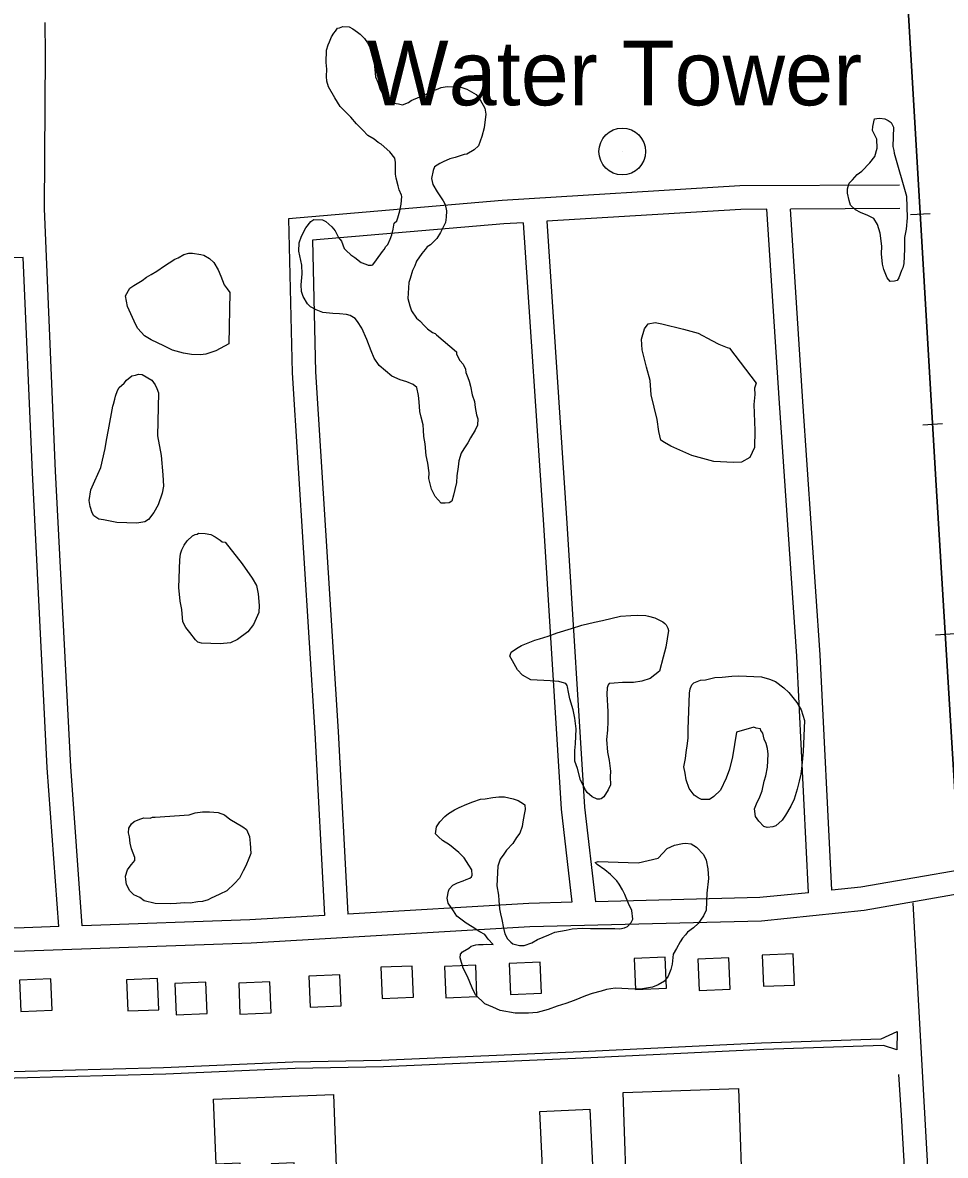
# Model space of a CAD drawing. Extents: x 3297716 to 3335574, y 688621 to 713991.
# Drawn here: x 3318291 to 3319475, y 707510 to 708963 of the extents above; entities that cross this region are included whole.
import ezdxf

# ---------------------------------------------------------------- set-up
doc = ezdxf.new("R2010")
doc.units = 0
for name, color, linetype in [('V-BLDG-OTLN', 7, 'Continuous'), ('V-DOMW-IDEN', 7, 'Continuous'), ('V-DOMW-TANK', 7, 'Continuous'), ('V-RAIL-TRAK', 7, 'Continuous'), ('V-ROAD-CNTR', 7, 'Continuous'), ('V-SITE-VEGE', 7, 'Continuous'), ('V-TOPO-SHOR', 7, 'Continuous')]:
    doc.layers.add(name, color=color, linetype=linetype)

msp = doc.modelspace()

# ---------------------------------------------------------------- linework, layer by layer
at = {"layer": 'V-BLDG-OTLN'}
for points in [[(3319115.6, 707764.4), (3319075.6, 707762.7), (3319077.3, 707722.8), (3319117.3, 707724.4)], [(3319197.4, 707763.3), (3319157.4, 707761.6), (3319159.1, 707721.6), (3319199, 707723.3)], [(3319280, 707768.4), (3319240.1, 707766.7), (3319241.7, 707726.8), (3319281.7, 707728.4)], [(3318790.7, 707752.8), (3318750.7, 707751.2), (3318752.4, 707711.2), (3318792.4, 707712.9)], [(3318872.4, 707753.8), (3318832.4, 707752.2), (3318834.1, 707712.2), (3318874, 707713.9)], [(3318955.3, 707758), (3318915.3, 707756.3), (3318917, 707716.4), (3318956.9, 707718)], [(3318327.1, 707736.3), (3318287.2, 707734.6), (3318288.8, 707694.7), (3318328.8, 707696.3)], [(3318464.2, 707736.8), (3318424.2, 707735.1), (3318425.9, 707695.2), (3318465.8, 707696.8)], [(3318526.3, 707732), (3318486.4, 707730.4), (3318488, 707690.4), (3318528, 707692.1)], [(3318608.2, 707732.6), (3318568.3, 707731), (3318569.9, 707691), (3318609.9, 707692.7)], [(3318698.1, 707741.5), (3318658.1, 707739.9), (3318659.8, 707699.9), (3318699.7, 707701.6)], [(3318536, 707582.1), (3318689.8, 707588), (3318696.5, 707413.9), (3318643, 707411.9), (3318639.6, 707500.3), (3318609.8, 707499.1), (3318613.3, 707409.7), (3318573.8, 707408.2), (3318570.2, 707499.7), (3318539.3, 707498.5)], [(3319209.7, 707595.5), (3319215.3, 707433.1), (3319067.2, 707428), (3319061.6, 707590.4)], [(3319018.8, 707569.3), (3319025, 707443.4), (3318960.8, 707440.2), (3318954.6, 707566.1)]]:
    msp.add_lwpolyline(points, close=True, dxfattribs=at)
at = {"layer": 'V-DOMW-TANK'}
msp.add_line((3319060.5, 708798.1), (3319060.5, 708798.1), dxfattribs=at)
msp.add_circle((3319060.5, 708798.1), 30, dxfattribs=at)
at = {"layer": 'V-RAIL-TRAK'}
for points in [[(3319598.2, 706076.9), (3319560, 706749.1), (3319520.9, 707421), (3319463, 708376.6), (3319402.6, 709403.5), (3319362, 710097.5), (3319290.9, 711312.7), (3319264.3, 711756.9), (3319238.6, 712204.8)], [(3319238.6, 712204.8), (3319264.3, 711756.9), (3319290.9, 711312.7), (3319362, 710097.5), (3319402.6, 709403.5), (3319463, 708376.6), (3319520.9, 707421), (3319560, 706749.1), (3319610.6, 705859.6), (3319659.5, 705019.2), (3319690.4, 704540.1)], [(3319430.5, 708717.1), (3319455.4, 708718.5)], [(3319446.3, 708447.5), (3319471.3, 708449)], [(3319462.5, 708178), (3319487.5, 708179.5)]]:
    msp.add_lwpolyline(points, dxfattribs=at)
at = {"layer": 'V-ROAD-CNTR'}
for points in [[(3318367.5, 707804.5), (3318352.7, 708008.9), (3318333.4, 708387.7), (3318319, 708724.5), (3318320.2, 708923.4), (3318319.9, 708963.5)], [(3319416.3, 708754.9), (3319211.5, 708753.9), (3318906.4, 708735.1), (3318632.2, 708711.8), (3318636.9, 708514.2), (3318666.1, 708052.1), (3318678.5, 707817.7)], [(3319246.2, 708724), (3319212.5, 708723.9), (3318963.5, 708708.6)], [(3319299.6, 707847), (3319284.7, 708150.3), (3319262.4, 708475.1), (3319246.2, 708724)], [(3319416.5, 708724.9), (3319276.3, 708724.2)], [(3319329.4, 707850.1), (3319314.6, 708152), (3319292.3, 708477.1), (3319276.3, 708724.2)], [(3318933.5, 708706.7), (3318908.6, 708705.2), (3318662.8, 708684.3), (3318666.9, 708515.5), (3318696, 708053.8), (3318708.5, 707819.5)], [(3318933.5, 708706.7), (3318959.5, 708319.2), (3318982.1, 707954), (3318995.9, 707834.7)], [(3318963.5, 708708.6), (3318989.5, 708321.1), (3319012, 707956.6), (3319026, 707835.4)], [(3318291.7, 708661.9), (3318006.3, 708655.2), (3318015.1, 708468.7), (3318034.8, 708129.9), (3318058.3, 707795.1)], [(3318337.5, 707803.4), (3318322.7, 708007.1), (3318303.5, 708386.3), (3318291.7, 708661.9)], [(3320546.6, 707954.5), (3320368.2, 707938.7), (3320098.9, 707922.9), (3319861.2, 707914.2), (3319749.1, 707903.4), (3319564.7, 707888.4), (3319366.6, 707854), (3319329.4, 707850.1)], [(3320548.5, 707924.6), (3320370.4, 707908.7), (3320100.4, 707892.9), (3319863.2, 707884.3), (3319751.7, 707873.5), (3319568.5, 707858.6), (3319370.7, 707824.2), (3319239, 707810.6), (3318941.8, 707803.3), (3318584.1, 707782), (3318294, 707771.9), (3317876.4, 707759.8), (3317629.5, 707744.5), (3317108, 707728.7), (3316991.4, 707722.3), (3316894.4, 707714.2)], [(3318995.9, 707834.7), (3318940.5, 707833.3), (3318708.5, 707819.5)], [(3319299.6, 707847), (3319237.1, 707840.6), (3319026, 707835.4)], [(3319545.7, 706034.2), (3319532.1, 706266.3), (3319507.6, 706660.1), (3319479, 707134.2), (3319469.6, 707289.6), (3319452.6, 707495.2), (3319439.5, 707732.6), (3319433.9, 707834)], [(3318678.5, 707817.7), (3318582.6, 707812), (3318367.5, 707804.5)], [(3318337.5, 707803.4), (3318293.1, 707801.9), (3318058.3, 707795.1)]]:
    msp.add_lwpolyline(points, dxfattribs=at)
at = {"layer": 'V-SITE-VEGE'}
for points in [[(3318769.4, 708778.3), (3318769.6, 708784.2), (3318768.6, 708789.4), (3318762.4, 708797.5), (3318751.1, 708807.7), (3318747.2, 708809.8), (3318742.2, 708813.9), (3318733.9, 708818.7), (3318727.7, 708825.5), (3318719.6, 708833.6), (3318712.1, 708842.3), (3318698.3, 708855.9), (3318691.6, 708867.2), (3318683.7, 708881.2), (3318681.4, 708888.4), (3318681, 708894.3), (3318681.4, 708904), (3318680.4, 708912.5), (3318681, 708928.1), (3318683.2, 708935.2), (3318684.7, 708939), (3318687.5, 708945.4), (3318690.3, 708949.8), (3318692.4, 708952.4), (3318695.1, 708956.2), (3318697.7, 708956.7), (3318701.7, 708958.5), (3318710.2, 708958.2), (3318714.6, 708955.4), (3318720.9, 708951.2), (3318724.1, 708948.5), (3318729.7, 708943.1), (3318733.4, 708937.7), (3318737.6, 708929.8), (3318739.9, 708921.9), (3318742.3, 708915.9), (3318742.6, 708907.5), (3318744, 708893.8), (3318747, 708887.1), (3318749.9, 708877.9), (3318753.6, 708871.3), (3318760.4, 708863.2), (3318764.8, 708860.4), (3318773.3, 708859.5), (3318778.4, 708858), (3318786.3, 708860.9), (3318789.7, 708863.4), (3318800.9, 708868.1), (3318806.8, 708870.5), (3318815.5, 708875.4), (3318822.1, 708877.7), (3318828, 708880.1), (3318835.9, 708881.7), (3318852.1, 708881.1), (3318861.1, 708878.1), (3318873.2, 708871.1), (3318878.1, 708864.4), (3318884.2, 708853.8), (3318885.2, 708846), (3318883.2, 708828.5), (3318880.2, 708817.5), (3318875.8, 708805.4), (3318870.4, 708800.4), (3318861.1, 708794.9), (3318857.8, 708794.4), (3318846, 708790.3), (3318839.4, 708788.6), (3318830.8, 708785), (3318826.2, 708782.6), (3318819.5, 708778.3), (3318818, 708773.8), (3318815.7, 708763.5), (3318817.3, 708755.6), (3318822.8, 708746.3), (3318830.8, 708735), (3318833.2, 708730.3), (3318834.8, 708721.8), (3318834.5, 708714), (3318833.6, 708706.9), (3318827.2, 708694.1), (3318822.4, 708686.5), (3318814.3, 708678.4), (3318810.3, 708675.9), (3318807.5, 708672.2), (3318803.4, 708667.1), (3318796.5, 708657.6), (3318794.3, 708651.2), (3318791.5, 708645.5), (3318788.5, 708635.2), (3318786.4, 708630.1), (3318785.5, 708609.3), (3318787.8, 708600.1), (3318790.1, 708593.5), (3318796.3, 708584.2), (3318800.7, 708580.7), (3318806.9, 708574.6), (3318810.7, 708570.6), (3318817, 708565.8), (3318820.2, 708564.4), (3318822.1, 708563), (3318847.9, 708541.2)], [(3318870.7, 708477.2), (3318871.7, 708469.4), (3318873.3, 708460.2), (3318875.1, 708454.9), (3318874.8, 708447.1), (3318871.9, 708440.7), (3318865.7, 708430.6), (3318862.2, 708424.2), (3318857.3, 708416.6), (3318853.8, 708410.9), (3318850.9, 708401.3), (3318849.9, 708393.5), (3318848.1, 708381.9), (3318847.8, 708373.4), (3318845.5, 708364.4), (3318843.9, 708357.3), (3318841.7, 708349.6), (3318838.3, 708347.1), (3318833.1, 708346.7), (3318827.9, 708346.9), (3318820.5, 708355.6), (3318815.6, 708364.9), (3318812.3, 708378.7), (3318812.5, 708385.9), (3318811.1, 708398.3), (3318808.9, 708408.1), (3318807.5, 708423.1), (3318805.9, 708432.3), (3318805.6, 708440.7), (3318805.2, 708447.3), (3318802.3, 708457.1), (3318800.7, 708464.3), (3318799.9, 708476.7), (3318798.9, 708485.2), (3318796.7, 708495.1), (3318792.3, 708499.1), (3318784, 708502.7), (3318775.6, 708505), (3318764.7, 708510), (3318748.4, 708523.6), (3318742.2, 708533), (3318738.1, 708542.2), (3318732.8, 708556.7), (3318726.2, 708571.3), (3318720.7, 708580), (3318717.6, 708584), (3318711.2, 708587.5), (3318706.7, 708589), (3318697.7, 708590), (3318689.2, 708590.3), (3318676.3, 708591.5), (3318667.9, 708595), (3318660.3, 708598.6), (3318656.5, 708602.6), (3318651.1, 708612), (3318648.7, 708618.6), (3318648.4, 708627), (3318649.6, 708641.3), (3318649.4, 708652.3), (3318645.5, 708670.1), (3318646, 708681.1), (3318648.9, 708689.4), (3318654.5, 708700.3), (3318660.7, 708708.5), (3318664.7, 708710.9), (3318675.7, 708710.5), (3318680.2, 708708.4), (3318687.7, 708701.6), (3318692.1, 708696.2), (3318696.3, 708687.6), (3318700, 708682.9), (3318703.5, 708673.6), (3318706, 708670.9), (3318712.3, 708665.5), (3318717.4, 708662), (3318725.6, 708655.9), (3318731.4, 708653.7), (3318734.6, 708652.3), (3318738.5, 708652.1), (3318740.4, 708652.7), (3318745.2, 708659), (3318752.8, 708669.7), (3318754.9, 708672.3), (3318757, 708676.1), (3318759.7, 708678.6), (3318762.5, 708685.6), (3318764.7, 708691.4), (3318766.3, 708698.5), (3318767, 708701), (3318767.9, 708706.2), (3318771.3, 708709.3), (3318772.7, 708713.2), (3318775, 708722.2), (3318776.7, 708730.6), (3318777.7, 708740.3), (3318777.1, 708742.3), (3318774.1, 708748.9), (3318773, 708754.1), (3318770.2, 708764), (3318769.7, 708769.2), (3318769.4, 708778.3)], [(3318847.9, 708541.2), (3318847.8, 708537.9), (3318852, 708530), (3318856.4, 708525.2), (3318859.4, 708518.6), (3318859.9, 708514.7), (3318862.2, 708508.1), (3318864, 708503.5), (3318865.7, 708496.9), (3318867.8, 708485.8), (3318870.7, 708477.2)], [(3319106.5, 707891.2), (3319118.1, 707903.8), (3319127.4, 707908), (3319137.8, 707910.1), (3319141.8, 707910.6), (3319148.9, 707909.7), (3319155.9, 707905.5), (3319164.6, 707896.1), (3319168.2, 707888.8), (3319170.4, 707877.7), (3319171.2, 707865.3), (3319169.2, 707846.5), (3319168.3, 707824.4), (3319164.8, 707817.4), (3319157.9, 707807.3), (3319151.8, 707801.7), (3319144.4, 707796.1), (3319141.7, 707793), (3319137.6, 707788.6), (3319134.9, 707784.1), (3319130, 707775.2), (3319125.8, 707768.2), (3319124.6, 707755.3), (3319123, 707748.2), (3319119.5, 707739.9), (3319114.7, 707733.5), (3319106.7, 707728.7), (3319099.4, 707725.7), (3319086.3, 707723.6), (3319076.6, 707723.3), (3319051.2, 707724.3), (3319040.1, 707722.8), (3319033.5, 707720.5), (3319021.7, 707717.7), (3319013.1, 707714.8), (3318998.6, 707708.8), (3318988, 707704.7), (3318976.9, 707701.2), (3318965.6, 707697.1), (3318951.2, 707693.1), (3318940.1, 707692.3), (3318923.2, 707692.3), (3318903.8, 707695.7), (3318894.2, 707699.9), (3318884, 707704.2), (3318872.1, 707715.8), (3318867.9, 707725), (3318862, 707739.6), (3318856.5, 707750.2), (3318852.5, 707763.3), (3318852.7, 707767.9), (3318855.4, 707771), (3318863.4, 707775.9), (3318866.7, 707778.4), (3318872.7, 707780.1), (3318875.9, 707780.6), (3318881.8, 707780.4), (3318885.7, 707780.9), (3318894.8, 707780.5), (3318888.5, 707787.3), (3318884.2, 707793.3), (3318877.9, 707796.8), (3318867.7, 707803.1), (3318860.1, 707807.9), (3318848.1, 707816.8), (3318843.8, 707823.5), (3318837, 707833.5), (3318836, 707840.1), (3318837.7, 707849.1), (3318838.4, 707851.7), (3318843.2, 707856.7), (3318849.1, 707859.7), (3318856.4, 707862), (3318860.3, 707863.8), (3318865, 707865.6), (3318867, 707867.5), (3318867.7, 707869.4), (3318867.3, 707876.5), (3318863.7, 707882.5), (3318857.5, 707891.9), (3318850.7, 707898.7), (3318838.7, 707908.2), (3318829.8, 707913.8), (3318824.8, 707918.5), (3318821, 707922.6), (3318822, 707931.6), (3318826.2, 707938), (3318833, 707944.9), (3318837.7, 707948.6), (3318845, 707953.5), (3318851, 707956.5), (3318860.9, 707960.7), (3318868.8, 707963.6), (3318878.7, 707967.1), (3318884.6, 707967.5), (3318894.4, 707969.1), (3318902.2, 707970.1), (3318909.4, 707969.8), (3318920.3, 707967.4), (3318926.7, 707965.2), (3318933.7, 707961.1)], [(3318933.7, 707961.1), (3318935.6, 707959.7), (3318936, 707953.8), (3318934.5, 707947.4), (3318932.8, 707937.7), (3318931.9, 707931.9), (3318929, 707923.5), (3318924.9, 707917.9), (3318920, 707910.2), (3318911.9, 707901.5), (3318908.4, 707896.4), (3318903.6, 707890.1), (3318900.7, 707881.1), (3318899.7, 707855.8), (3318901.8, 707844), (3318902.2, 707836.8), (3318903.1, 707826.4), (3318904.1, 707819.8), (3318905.8, 707812.6), (3318908, 707801.5), (3318909.6, 707794.3), (3318913.3, 707787.6), (3318917.7, 707783.5), (3318920.2, 707781.5), (3318928.5, 707779.2), (3318934.4, 707779), (3318944.3, 707782.5), (3318951.6, 707786.8), (3318966.1, 707792.7), (3318974.1, 707796.3), (3318988.5, 707799), (3318996.4, 707800.6), (3319009.4, 707801.4), (3319019.8, 707801), (3319030.8, 707801.2), (3319039.9, 707800.9), (3319051, 707801.1), (3319057.5, 707800.8), (3319063.4, 707801.9), (3319067.3, 707803.7), (3319072.1, 707808.7), (3319074.2, 707813.2), (3319072.7, 707824.3), (3319068.5, 707832.9), (3319063.8, 707844.8), (3319060.7, 707850.8), (3319056.5, 707858.1), (3319053.4, 707862.1), (3319045.2, 707870.2), (3319038.3, 707876.3), (3319028.2, 707883.2), (3319025.7, 707885.9), (3319029.7, 707887.1), (3319080.9, 707885.1), (3319106.5, 707891.2)]]:
    msp.add_lwpolyline(points, dxfattribs=at)
for points in [[(3319425.3, 708740.9), (3319426.2, 708712.9), (3319425, 708698.6), (3319422.6, 708687.7), (3319422.6, 708672.7), (3319421.9, 708654.6), (3319420.4, 708648.8), (3319419, 708645.6), (3319415.3, 708636), (3319413.3, 708632.8), (3319410, 708631.6), (3319404.1, 708631.2), (3319400.4, 708635.9), (3319396.3, 708646.5), (3319394.6, 708653.7), (3319393.1, 708666.7), (3319393.5, 708676.5), (3319391.6, 708693.5), (3319388.1, 708704.6), (3319383.2, 708712), (3319375.6, 708716.2), (3319366, 708719.8), (3319359.6, 708723.3), (3319353.3, 708729.4), (3319351.6, 708735.3), (3319349.4, 708744.5), (3319349.6, 708750.4), (3319351.8, 708757.4), (3319355.9, 708761.8), (3319362, 708768.7), (3319368.1, 708773.1), (3319378.2, 708783.7), (3319384.4, 708791.9), (3319387.4, 708802.2), (3319387.2, 708813.9), (3319384.8, 708819.2), (3319381.8, 708825.2), (3319382, 708830.4), (3319384.3, 708840), (3319387, 708840.6), (3319390.9, 708841.1), (3319397.4, 708840.2), (3319401.8, 708838), (3319405.6, 708835.3), (3319408.6, 708829.3), (3319407.7, 708804.7), (3319408.8, 708799.4), (3319409.3, 708796.1)], [(3318555.7, 708551.3), (3318539.1, 708542.2), (3318525.9, 708538.2), (3318519.4, 708537.2), (3318507.7, 708537.6), (3318497.4, 708539.3), (3318483.2, 708543.1), (3318472.4, 708548.8), (3318455.8, 708556.6), (3318447.5, 708561.4), (3318438.8, 708570.9), (3318436.4, 708575.5), (3318425.6, 708599.4), (3318422.9, 708613.1), (3318428.5, 708622.6), (3318433.8, 708626.3), (3318444.4, 708632.4), (3318449.8, 708636.8), (3318455.8, 708640.4), (3318463.1, 708644.7), (3318473.1, 708651.5), (3318479.1, 708655.1), (3318486.5, 708660), (3318490.5, 708661.8), (3318497.8, 708666.1), (3318504.3, 708667.8), (3318508.9, 708667.6), (3318519.9, 708665.9), (3318523.7, 708665.1), (3318530.7, 708660.9), (3318536.4, 708655.5), (3318541.9, 708646.2), (3318545.5, 708638.2), (3318549.6, 708627), (3318553.3, 708621.7), (3318557, 708617)], [(3319232.5, 708500.7), (3319230.3, 708494.3), (3319230.7, 708486.5), (3319229.5, 708473.5), (3319230.8, 708440.3), (3319230, 708418.3), (3319224.2, 708405.5), (3319213.6, 708399.4), (3319203.2, 708399.1), (3319177.9, 708400.1), (3319149.6, 708407.8), (3319122.7, 708419.9), (3319114.5, 708424.7), (3319110, 708427.5), (3319107.2, 708438.7), (3319105.2, 708454.4), (3319097.4, 708485.9), (3319096.1, 708504.1), (3319091.6, 708521.2), (3319086, 708543.5), (3319085.2, 708557.2), (3319089, 708570.7), (3319093.8, 708577), (3319102.9, 708578.6), (3319111.3, 708577), (3319139, 708570.1), (3319157.7, 708564.8), (3319175.5, 708555.6), (3319184.4, 708550.7), (3319195.3, 708546.4), (3319197.9, 708545.7)], [(3318463.9, 708433.3), (3318468.8, 708407.8), (3318471.1, 708383), (3318471.8, 708368.7), (3318470.2, 708359.6), (3318465, 708344.9), (3318459.4, 708334.7), (3318452.6, 708325.9), (3318447.9, 708322.8), (3318437.4, 708321.2), (3318412.1, 708322.2), (3318394.7, 708325.5), (3318388.9, 708326.4), (3318382.5, 708330.6), (3318380.1, 708334.6), (3318377.8, 708342.4), (3318376.2, 708350.3), (3318378.6, 708363.9), (3318383.6, 708375.4), (3318391.5, 708392.6), (3318397, 708417.1), (3318398.7, 708427.5), (3318401.2, 708441), (3318406.9, 708471.3), (3318407.7, 708473.9), (3318409.2, 708480.4), (3318410, 708484.2), (3318412.9, 708491.3), (3318415, 708495.1), (3318421.1, 708500.7), (3318424.5, 708504.5), (3318431.2, 708510.1), (3318435.8, 708511.2), (3318439.7, 708512.3), (3318444.3, 708512.1), (3318457, 708504.5), (3318461.3, 708498.5), (3318463.1, 708493.8), (3318465.5, 708488.6)], [(3318572.6, 708269.1), (3318585.5, 708250.4), (3318591, 708241.1), (3318593.2, 708230.6), (3318594.5, 708215.6), (3318594.2, 708206.5), (3318587.1, 708191.2), (3318580.2, 708181.7), (3318566.8, 708171.8), (3318557.6, 708167.6), (3318544.5, 708166.2), (3318520.5, 708167.1), (3318516, 708168.6), (3318512.8, 708171.3), (3318505.4, 708180.7), (3318500.5, 708187.4), (3318496.8, 708194.7), (3318495.5, 708210.4), (3318493.3, 708220.9), (3318491.4, 708238.5), (3318492.8, 708274.2), (3318493.8, 708282), (3318495.3, 708287.1), (3318498.1, 708292.9), (3318502.2, 708298.5), (3318509, 708304.8), (3318512.3, 708306.6), (3318514.9, 708307.2), (3318516.9, 708308.4), (3318525.3, 708308), (3318532.4, 708306.5), (3318538.2, 708303.6), (3318544.5, 708299.5), (3318547, 708297.4), (3318550.9, 708296.6)], [(3319116.5, 708162), (3319112.8, 708149.1), (3319108.1, 708131.1), (3319096.1, 708121.8), (3319085.5, 708118.3), (3319075.1, 708116.8), (3319060.8, 708116.7), (3319050.3, 708115.8), (3319043.8, 708115.4), (3319042.4, 708113.5), (3319041, 708109.7), (3319040.7, 708101.9), (3319041.8, 708079.7), (3319041.9, 708066.7), (3319041.5, 708055.7), (3319040.3, 708043.4), (3319041.6, 708027.1), (3319043.8, 708016.6), (3319045.2, 708002.9), (3319045, 707995.7), (3319045.2, 707985.3), (3319042.4, 707978.9), (3319036.8, 707970), (3319033.5, 707967.6), (3319031.5, 707967), (3319028.2, 707967.1), (3319021.9, 707970), (3319015.6, 707975.4), (3319013.1, 707978.8), (3319007.1, 707991.3), (3319003.1, 708006.5), (3318999.6, 708015.7), (3318999.5, 708029.4), (3319000.5, 708037.8), (3319001.2, 708057.3), (3318999.8, 708071), (3318997.6, 708081.5), (3318993, 708095.9), (3318991.4, 708104.5), (3318990.3, 708111), (3318989.8, 708113), (3318987.9, 708115.6), (3318983.4, 708116.5), (3318978.9, 708117.9), (3318967.9, 708119), (3318943.2, 708120), (3318932.4, 708126.3), (3318926.2, 708133), (3318919.5, 708144.3), (3318916.4, 708150.3), (3318917.9, 708155.5), (3318924.6, 708160.4), (3318931.3, 708164), (3318948.5, 708171.2), (3318954.4, 708172.9), (3318965.6, 708176.3), (3318976.8, 708180.5), (3318995.2, 708186.2), (3319008.4, 708190.3), (3319024.8, 708194.2), (3319035.3, 708196.4), (3319058.3, 708202), (3319071.3, 708202.8), (3319080.4, 708203), (3319090.8, 708202.6), (3319094, 708201.9), (3319102.4, 708199.6), (3319112.6, 708194.6), (3319115.1, 708192.6), (3319117, 708190.6), (3319118.8, 708186.6), (3319120, 708183.3)], [(3319207.2, 708053.1), (3319202, 708021.4), (3319198.1, 708005.3), (3319193.8, 707993.8), (3319186.7, 707978.5), (3319177.9, 707970.3), (3319172.6, 707966.7), (3319162.2, 707966.4), (3319157.7, 707968.5), (3319152.6, 707972), (3319146.5, 707980.7), (3319142.4, 707991.9), (3319141.4, 708000.4), (3319139.7, 708008.3), (3319141.5, 708019.2), (3319142.4, 708027), (3319144.2, 708038.6), (3319145.1, 708045.8), (3319144.9, 708056.8), (3319146.7, 708102.9), (3319147.6, 708108.7), (3319149.7, 708113.8), (3319152.4, 708116.3), (3319161, 708119.9), (3319167.5, 708120.3), (3319179.4, 708123.1), (3319188.5, 708123.4), (3319200.9, 708124.8), (3319210, 708125.1), (3319239.2, 708124), (3319249.5, 708121), (3319257.2, 708118.1), (3319267.9, 708109.9), (3319274.2, 708103.8), (3319284.7, 708091), (3319290.2, 708081.7), (3319294.2, 708067.9), (3319292.7, 708028.3), (3319290.7, 708010.1), (3319289.6, 707999.1), (3319287.3, 707990.1), (3319284.9, 707979.8), (3319281.2, 707966.9), (3319276.9, 707958), (3319270, 707946.6), (3319265.8, 707940.2), (3319257.7, 707932.8), (3319253.8, 707931.6), (3319246.6, 707930.6), (3319242.1, 707932.1), (3319235.9, 707938.8), (3319231.5, 707944.8), (3319230, 707954.6), (3319232.8, 707961), (3319237.1, 707970), (3319240, 707977.7), (3319242.4, 707989.9), (3319244.6, 707997), (3319247, 708007.9), (3319247.7, 708024.8), (3319246.7, 708032), (3319245, 708038.6), (3319242.6, 708043.9), (3319240.9, 708051.8), (3319238.5, 708055.1), (3319237.9, 708057.1), (3319232.1, 708057.9), (3319229.5, 708059.3)], [(3318504.7, 707946.7), (3318512.6, 707949.6), (3318521.7, 707950.6), (3318530.8, 707950.9), (3318541.9, 707949.8), (3318550.2, 707946.9), (3318557.1, 707941.4), (3318573.7, 707931.6), (3318578.1, 707928.2), (3318582.3, 707918.9), (3318583.2, 707910.4), (3318584, 707897.4), (3318581.2, 707891), (3318577.5, 707881.4), (3318574, 707875), (3318569.1, 707865.5), (3318563, 707858.6), (3318552.9, 707849.2), (3318544.2, 707845), (3318532.3, 707839.6), (3318529, 707837.8), (3318521.8, 707835.5), (3318515.9, 707835.1), (3318506.1, 707833.5), (3318498.9, 707833.8), (3318488.5, 707832.9), (3318481.3, 707832.5), (3318461.2, 707833.3), (3318447, 707836.5), (3318441.3, 707840.6), (3318433.7, 707844.1), (3318428.7, 707849.5), (3318424.4, 707857.5), (3318423.4, 707864), (3318422.9, 707868), (3318425.8, 707876.3), (3318427.9, 707879.5), (3318430.7, 707883.3), (3318434.8, 707888.3), (3318434.9, 707892.2), (3318430.8, 707903.4), (3318429.1, 707910.6), (3318428.1, 707918.5), (3318427, 707923.7), (3318427.3, 707929.6), (3318430.8, 707935.3), (3318434.1, 707938.4), (3318441.4, 707941.4), (3318446.7, 707943.1), (3318454.5, 707942.8), (3318457.8, 707944), (3318461, 707943.8)]]:
    msp.add_lwpolyline(points, close=True, dxfattribs=at)
at = {"layer": 'V-TOPO-SHOR'}
for points in [[(3316283.2, 707538.6), (3316419.7, 707543.7), (3316604.6, 707553.3), (3316757.9, 707557), (3316918.3, 707557.8), (3317137.6, 707562.8), (3317284.6, 707571.3), (3317398.9, 707577.2), (3317613.7, 707584.4), (3317850.2, 707597.2), (3318107.6, 707609.1), (3318278.1, 707617.4), (3318471.9, 707622.7), (3318637.8, 707629.8), (3318751.3, 707631.9), (3319017.1, 707643.5), (3319239.2, 707654.3), (3319379.6, 707659.1), (3319392.6, 707659.3), (3319413.2, 707668.9), (3319412.9, 707645.4)], [(3319412.9, 707645.4), (3319395.5, 707650.7), (3319382.5, 707650.5), (3319242.1, 707645.7), (3319020, 707634.9), (3318754.2, 707623.3), (3318640.7, 707621.2), (3318474.8, 707614.1), (3318281, 707608.8), (3318110.5, 707600.5), (3317853.1, 707588.6), (3317616.6, 707575.8), (3317401.9, 707568.6), (3317287.5, 707562.7), (3317140.5, 707554.2), (3316921.2, 707549.2), (3316760.8, 707548.4), (3316607.5, 707544.7), (3316422.6, 707535.1), (3316286.1, 707530)], [(3319425.8, 707443.3), (3319418.8, 707561.5), (3319415.3, 707613.7)]]:
    msp.add_lwpolyline(points, dxfattribs=at)

# ---------------------------------------------------------------- texts
at = {"layer": 'V-DOMW-IDEN'}
msp.add_text('Water Tower', height=83, dxfattribs=at).set_placement((3318732.9, 708857.4))

doc.saveas('drawing.dxf')
